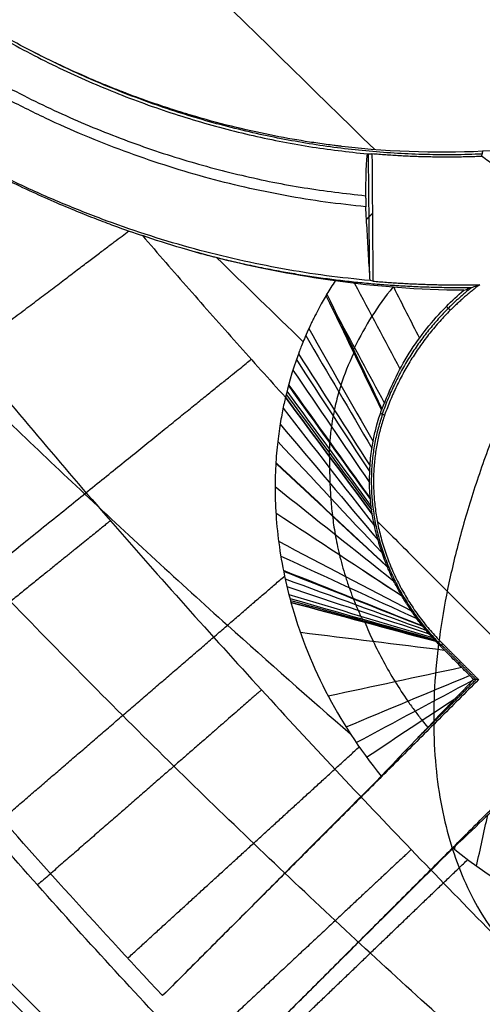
# Model space of a CAD drawing. Header units: millimetres. Extents: x -657 to 864, y -831 to 851.
# Tile 322 of 656: x -520.79 to -519.22, y 112.21 to 115.55. Entities that reach past the tile are written whole.
import ezdxf

# ---------------------------------------------------------------- set-up
doc = ezdxf.new("R2010")
doc.units = ezdxf.units.MM
doc.layers.add('Default', color=7, linetype='Continuous', true_color=0x000000)

msp = doc.modelspace()

# ---------------------------------------------------------------- linework, layer by layer
at = {"layer": 'Default'}
for points in [[(-473.689, 252.9367, -369.8785), (-564.1373, 162.4884, -369.8785), (-654.5856, 72.0401, -369.8785)], [(-474.323, 252.1079, -369.6653), (-564.0399, 162.3909, -369.6653), (-653.7569, 72.6739, -369.6653)], [(-363.37, 241.8283, -413.9261), (-503.4234, 101.7749, -413.9261), (-643.4767, -38.2784, -413.9261)], [(-363.801, 241.2679, -413.6894), (-503.3586, 101.7103, -413.6894), (-642.9162, -37.8474, -413.6894)], [(-236.2074, 159.5297, -441.8414), (-398.6931, -2.956, -441.8414), (-561.1788, -165.4416, -441.8414)], [(-236.6391, 159.098, -441.5875), (-398.6931, -2.956, -441.5875), (-560.747, -165.0099, -441.5875)], [(-512.0372, 99.82, -340.4027), (-518.6424, 106.4251, -340.4027), (-525.2475, 113.0302, -340.4027)], [(-525.2475, 113.0302, -340.6566), (-518.6424, 106.4251, -340.6566), (-512.0372, 99.82, -340.6566)], [(-512.0372, 99.82, -340.5297), (-518.6424, 106.4251, -340.5297), (-525.2475, 113.0302, -340.5297)]]:
    msp.add_open_spline(points, degree=2, dxfattribs=at)
for points, knots in [([(-593.1474, 191.4984, -340.3025), (-583.971, 182.322, -350.7035), (-555.936, 154.287, -379.3443), (-491.4402, 89.7912, -426.6492), (-434.2151, 32.5661, -441.8414), (-398.6931, -2.956, -441.8414)], [2.41548, 2.41548, 2.41548, 2.41548, 70.396144, 198.636056, 404.995527, 404.995527, 404.995527, 404.995527]), ([(-592.6359, 190.9868, -340.5563), (-583.5819, 181.9329, -350.7875), (-555.6847, 154.0357, -379.2423), (-491.3808, 89.7317, -426.406), (-434.1928, 32.5437, -441.5875), (-398.6931, -2.956, -441.5875)], [2.408267, 2.408267, 2.408267, 2.408267, 69.367076, 197.537893, 403.786179, 403.786179, 403.786179, 403.786179])]:
    msp.add_open_spline(points, degree=3, knots=knots, dxfattribs=at)
msp.add_rational_spline([(-514.6793, 123.5984, -340.4796), (-520.4918, 129.411, -340.4796), (-525.7759, 124.1269, -340.4796), (-531.06, 118.8427, -340.4796), (-525.2475, 113.0302, -340.4796)], [1, 0.707106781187, 1, 0.707106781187, 1], degree=2, knots=[1.570796, 1.570796, 1.570796, 3.141593, 3.141593, 4.712389, 4.712389, 4.712389], dxfattribs=at)
at = {"layer": 'Default', "color": 18, "true_color": 0x000000}
for points, degree in [([(-523.5566, 121.9075, -335.4293), (-520.2234, 118.5743, -333.1302), (-516.8902, 115.2411, -330.8311), (-513.557, 111.9079, -328.532)], 3), ([(-519.6704, 111.4897, -335.8484), (-519.851, 111.6703, -335.8484), (-520.2099, 112.0395, -335.8484), (-520.7296, 112.6048, -335.8484), (-521.2643, 113.2223, -335.8484), (-521.7658, 113.8403, -335.8484), (-522.2294, 114.45, -335.8484), (-522.6427, 115.0313, -335.8484), (-523.0038, 115.5744, -335.8484), (-523.3149, 116.075, -335.8484), (-523.5812, 116.5336, -335.8484), (-523.8082, 116.9521, -335.8484), (-524.0027, 117.3361, -335.8484), (-524.1715, 117.6941, -335.8484), (-524.3217, 118.0376, -335.8484), (-524.4586, 118.3779, -335.8484), (-524.5839, 118.7214, -335.8484), (-524.6963, 119.0679, -335.8484), (-524.7622, 119.3028, -335.8484), (-524.7924, 119.4211, -335.8484)], 3), ([(-520.3086, 112.2392, -336.6704), (-520.5399, 112.4856, -336.6704), (-520.9674, 112.9593, -336.6704), (-521.5111, 113.6055, -336.6704), (-521.9643, 114.1795, -336.6704), (-522.3525, 114.7008, -336.6704), (-522.7116, 115.2119, -336.6704), (-523.0579, 115.7371, -336.6704), (-523.3874, 116.2731, -336.6704), (-523.6975, 116.819, -336.6704), (-523.9868, 117.3769, -336.6704), (-524.2514, 117.9462, -336.6704), (-524.489, 118.5315, -336.6704), (-524.6294, 118.9473, -336.6704), (-524.6924, 119.1609, -336.6704)], 3), ([(-520.872, 116.3607, -334.5083), (-520.4445, 115.9426, -334.2134), (-520.0169, 115.5245, -333.9185), (-519.5894, 115.1064, -333.6236)], 3), ([(-519.2268, 115.0834, -336.6704), (-519.2249, 115.0921, -334.9554), (-519.223, 115.1008, -333.2405)], 2), ([(-519.6139, 115.0919, -336.9701), (-519.6089, 115.092, -336.8702), (-519.6039, 115.092, -336.7703), (-519.5989, 115.0921, -336.6704)], 3), ([(-519.6066, 114.6858, -336.8828), (-519.6087, 114.8889, -336.8949), (-519.6108, 115.0919, -336.907)], 2), ([(-519.5989, 115.0921, -336.6704), (-519.5973, 114.8764, -336.6704), (-519.5958, 114.6608, -336.6704)], 2), ([(-518.8605, 114.8183, -336.6704), (-519.0437, 114.9508, -336.6704), (-519.2268, 115.0834, -336.6704)], 2), ([(-519.6203, 114.9503, -337.1188), (-519.6202, 114.9315, -337.1188), (-519.62, 114.9127, -337.1188)], 2), ([(-519.6052, 114.6625, -336.8586), (-519.6069, 114.6905, -336.8877), (-519.6102, 114.7464, -336.9458), (-519.6151, 114.8298, -337.0325), (-519.6184, 114.8851, -337.0901), (-519.62, 114.9127, -337.1188)], 3), ([(-519.5974, 114.8901, -336.6704), (-519.6075, 114.88, -336.8724), (-519.6175, 114.87, -337.0744)], 2), ([(-520.3771, 114.815, -335.3038), (-520.3248, 114.7546, -335.2911), (-520.2193, 114.6336, -335.2656), (-520.0577, 114.4509, -335.2267), (-519.9478, 114.3285, -335.2005), (-519.8923, 114.2671, -335.1872)], 3), ([(-520.1252, 114.74, -334.7945), (-520.0276, 114.6452, -334.7265), (-519.9299, 114.5503, -334.6585), (-519.8322, 114.4555, -334.5906)], 3), ([(-519.7238, 114.6618, -334.1249), (-519.7335, 114.6467, -334.1557), (-519.7427, 114.6319, -334.1869), (-519.7516, 114.6172, -334.2183)], 3), ([(-519.2877, 114.6297, -333.0188), (-519.4409, 114.6306, -333.3271), (-519.5867, 114.6424, -333.6958), (-519.7238, 114.6618, -334.1249)], 3), ([(-519.5958, 114.6608, -336.6704), (-519.5989, 114.6614, -336.7332), (-519.6021, 114.662, -336.7959), (-519.6052, 114.6625, -336.8586)], 3), ([(-519.6577, 114.6531, -333.9247), (-519.6064, 114.5564, -333.765), (-519.5552, 114.4597, -333.6054), (-519.504, 114.3631, -333.4458)], 3), ([(-519.5253, 114.6398, -333.5612), (-519.4962, 114.5824, -333.4693), (-519.4671, 114.5249, -333.3774), (-519.438, 114.4675, -333.2855)], 3), ([(-519.3465, 114.575, -333.1123), (-519.3277, 114.5941, -333.0805), (-519.3081, 114.6124, -333.0493), (-519.2877, 114.6297, -333.0188)], 3), ([(-519.2877, 114.6297, -333.0188), (-519.2819, 114.6318, -333.4296), (-519.2702, 114.636, -334.248), (-519.252, 114.6423, -335.4653), (-519.2395, 114.6466, -336.2699), (-519.2331, 114.6487, -336.6704)], 3), ([(-519.7548, 114.6118, -334.2299), (-519.692, 114.4822, -334.0386), (-519.6293, 114.3527, -333.8473), (-519.5665, 114.2231, -333.656)], 3), ([(-519.5646, 114.2284, -333.6481), (-519.6269, 114.358, -333.8382), (-519.6893, 114.4876, -334.0282), (-519.7516, 114.6172, -334.2183)], 3), ([(-519.3334, 114.5619, -336.6704), (-519.3399, 114.5685, -334.8914), (-519.3465, 114.5751, -333.1123)], 2), ([(-519.3334, 114.5619, -336.6704), (-519.3399, 114.5685, -334.8914), (-519.3465, 114.575, -333.1123)], 2), ([(-519.7133, 114.5372, -334.1009), (-519.6613, 114.441, -333.9399), (-519.6093, 114.3447, -333.7788), (-519.5573, 114.2485, -333.6178)], 3), ([(-510.4138, 101.8133, -337.5672), (-516.7547, 108.1542, -337.5672), (-523.0956, 114.4951, -337.5672)], 2), ([(-510.3836, 101.8435, -336.6704), (-516.7245, 108.1844, -336.6704), (-523.0654, 114.5254, -336.6704)], 2), ([(-519.813, 114.4999, -334.4815), (-519.7404, 114.3723, -334.2587), (-519.6678, 114.2447, -334.0358), (-519.5952, 114.1171, -333.8129)], 3), ([(-523.1259, 114.4649, -338.4639), (-516.7849, 108.124, -338.4639), (-510.444, 101.7831, -338.4639)], 2), ([(-519.8235, 114.4762, -334.5388), (-519.7487, 114.349, -334.3076), (-519.6738, 114.2219, -334.0763), (-519.599, 114.0947, -333.8451)], 3), ([(-510.4773, 101.7498, -335.8484), (-516.8182, 108.0907, -335.8484), (-523.1591, 114.4317, -335.8484)], 2), ([(-519.8553, 114.3946, -334.7532), (-519.7724, 114.268, -334.488), (-519.6895, 114.1415, -334.2228), (-519.6066, 114.0149, -333.9576)], 3), ([(-519.848, 114.4147, -334.6972), (-519.7672, 114.2882, -334.4413), (-519.6863, 114.1617, -334.1853), (-519.6055, 114.0351, -333.9294)], 3), ([(-519.867, 114.3592, -334.8577), (-519.7804, 114.2322, -334.5745), (-519.6937, 114.1052, -334.2914), (-519.607, 113.9783, -334.0083)], 3), ([(-519.8823, 114.3066, -335.032), (-519.7895, 114.1778, -334.7171), (-519.6967, 114.0491, -334.4022), (-519.6039, 113.9203, -334.0873)], 3), ([(-519.8815, 114.3096, -335.0213), (-519.7891, 114.181, -334.7084), (-519.6967, 114.0524, -334.3955), (-519.6042, 113.9237, -334.0826)], 3), ([(-519.5977, 113.8713, -334.1531), (-519.6959, 114.0032, -334.4978), (-519.7941, 114.1352, -334.8425), (-519.8923, 114.2671, -335.1872)], 3), ([(-519.8923, 114.2671, -335.1872), (-519.7941, 114.1352, -334.8425), (-519.6959, 114.0032, -334.4978), (-519.5977, 113.8713, -334.1531)], 3), ([(-519.8899, 114.277, -335.1456), (-519.7932, 114.1461, -334.809), (-519.6964, 114.0151, -334.4724), (-519.5997, 113.8842, -334.1358)], 3), ([(-519.8873, 114.2874, -335.1041), (-519.792, 114.1574, -334.7755), (-519.6967, 114.0273, -334.4469), (-519.6014, 113.8972, -334.1183)], 3), ([(-519.9003, 114.2306, -335.3187), (-519.7969, 114.0973, -334.9475), (-519.6935, 113.9641, -334.5764), (-519.5901, 113.8309, -334.2052)], 3), ([(-519.5701, 114.2129, -333.6715), (-519.5695, 114.2146, -333.6688), (-519.5683, 114.2181, -333.6636), (-519.5665, 114.2232, -333.6558), (-519.5652, 114.2267, -333.6507), (-519.5646, 114.2284, -333.6481)], 3), ([(-519.5701, 114.2129, -333.6715), (-519.563, 114.2098, -335.1709), (-519.5559, 114.2067, -336.6704)], 2), ([(-519.9102, 114.1759, -335.4613), (-519.7996, 114.045, -335.061), (-519.6889, 113.914, -334.6606), (-519.5782, 113.783, -334.2603)], 3), ([(-519.9183, 114.1175, -335.5779), (-519.8005, 113.9916, -335.1532), (-519.6826, 113.8657, -334.7284), (-519.5647, 113.7398, -334.3037)], 3), ([(-519.9248, 114.0434, -335.695), (-519.7986, 113.9261, -335.2448), (-519.6725, 113.8088, -334.7946), (-519.5463, 113.6915, -334.3444)], 3), ([(-519.9247, 114.0457, -335.6919), (-519.7987, 113.9281, -335.2424), (-519.6728, 113.8104, -334.7929), (-519.5469, 113.6928, -334.3433)], 3), ([(-519.9272, 113.9644, -335.7954), (-519.7931, 113.8577, -335.3221), (-519.659, 113.7511, -334.8488), (-519.5248, 113.6444, -334.3755)], 3), ([(-523.6388, 113.952, -336.5566), (-517.2979, 107.611, -336.5566), (-510.957, 101.2701, -336.5566)], 2), ([(-510.9891, 101.238, -337.5103), (-517.33, 107.5789, -337.5103), (-523.671, 113.9198, -337.5103)], 2), ([(-523.7031, 113.8877, -338.4639), (-517.3622, 107.5468, -338.4639), (-511.0212, 101.2058, -338.4639)], 2), ([(-519.9246, 113.8752, -335.888), (-519.7824, 113.7817, -335.3917), (-519.6403, 113.6883, -334.8955), (-519.4982, 113.5948, -334.3992)], 3), ([(-519.9246, 113.8751, -335.8881), (-519.7824, 113.7816, -335.3918), (-519.6403, 113.6881, -334.8956), (-519.4981, 113.5947, -334.3993)], 3), ([(-519.581, 113.847, -336.6704), (-519.0203, 113.2864, -336.6704), (-518.4597, 112.7257, -336.6704)], 2), ([(-519.9155, 113.779, -335.9699), (-519.7654, 113.7003, -335.4507), (-519.6154, 113.6216, -334.9316), (-519.4653, 113.5429, -334.4124)], 3), ([(-519.9081, 113.7289, -336.0068), (-519.7543, 113.6582, -335.4757), (-519.6005, 113.5875, -334.9447), (-519.4467, 113.5168, -334.4136)], 3), ([(-519.8995, 113.681, -336.0389), (-519.7423, 113.6182, -335.4963), (-519.5852, 113.5554, -334.9536), (-519.4281, 113.4926, -334.411)], 3), ([(-519.8988, 113.6776, -336.041), (-519.7414, 113.6154, -335.4976), (-519.5841, 113.5532, -334.9542), (-519.4267, 113.491, -334.4107)], 3), ([(-519.8933, 113.6516, -336.0572), (-519.7343, 113.5938, -335.5073), (-519.5753, 113.536, -334.9575), (-519.4162, 113.4781, -334.4076)], 3), ([(-519.8873, 113.6253, -336.0727), (-519.7267, 113.572, -335.5163), (-519.566, 113.5187, -334.9598), (-519.4053, 113.4654, -334.4034)], 3), ([(-519.8807, 113.5988, -336.0876), (-519.7185, 113.55, -335.5243), (-519.5563, 113.5013, -334.9611), (-519.394, 113.4526, -334.3978)], 3), ([(-519.8772, 113.5854, -336.0948), (-519.7142, 113.539, -335.528), (-519.5512, 113.4927, -334.9613), (-519.3882, 113.4463, -334.3946)], 3), ([(-519.8754, 113.5787, -336.0983), (-519.712, 113.5335, -335.5299), (-519.5486, 113.4883, -334.9614), (-519.3852, 113.4431, -334.3929)], 3), ([(-519.3822, 113.4399, -334.391), (-519.546, 113.4839, -334.9613), (-519.7098, 113.528, -335.5315), (-519.8736, 113.572, -336.1018)], 3), ([(-519.8736, 113.572, -336.1018), (-519.71, 113.528, -335.5321), (-519.5463, 113.484, -334.9623), (-519.3827, 113.44, -334.3925)], 3), ([(-519.8417, 113.4706, -336.1498), (-519.6789, 113.4505, -335.5554), (-519.516, 113.4304, -334.961), (-519.3532, 113.4103, -334.3666)], 3), ([(-519.3669, 113.4241, -334.3784), (-519.3686, 113.4258, -334.3799), (-519.372, 113.4293, -334.3829), (-519.3772, 113.4346, -334.3871), (-519.3805, 113.4381, -334.3897), (-519.3822, 113.4399, -334.391)], 3), ([(-519.3592, 113.4318, -336.6704), (-519.363, 113.4279, -335.5244), (-519.3669, 113.4241, -334.3784)], 2), ([(-519.3632, 113.4278, -335.4822), (-519.3046, 113.3692, -335.4822), (-519.246, 113.3106, -335.4822)], 2), ([(-519.3592, 113.4318, -336.6704), (-519.2984, 113.371, -336.6704), (-519.2376, 113.3102, -336.6704)], 2), ([(-519.2544, 113.311, -334.294), (-519.2682, 113.3249, -334.3031), (-519.2951, 113.3519, -334.3213), (-519.3327, 113.3897, -334.3494), (-519.3558, 113.4129, -334.3686), (-519.3669, 113.4241, -334.3784)], 3), ([(-519.3063, 113.3631, -334.3298), (-519.3023, 113.3671, -335.5001), (-519.2984, 113.371, -336.6704)], 2), ([(-519.7476, 113.2552, -336.2241), (-519.5968, 113.2875, -335.59), (-519.4461, 113.3198, -334.956), (-519.2953, 113.3521, -334.3219)], 3), ([(-519.2376, 113.3102, -336.6704), (-519.7731, 112.7747, -336.6704), (-520.3086, 112.2392, -336.6704)], 2), ([(-519.6869, 113.1498, -336.2484), (-519.5471, 113.208, -335.5999), (-519.4074, 113.2662, -334.9513), (-519.2677, 113.3243, -334.3028)], 3), ([(-519.6522, 113.0967, -336.2578), (-519.5204, 113.1673, -335.6083), (-519.3886, 113.2379, -334.9587), (-519.2568, 113.3085, -334.3092)], 3), ([(-519.5676, 112.9832, -336.2712), (-519.4632, 113.0925, -335.6122), (-519.3588, 113.2017, -334.9531), (-519.2544, 113.311, -334.294)], 3), ([(-519.4426, 113.114, -335.4822), (-519.3443, 113.2123, -335.4822), (-519.246, 113.3106, -335.4822)], 2), ([(-519.2376, 113.3102, -336.6704), (-519.246, 113.3106, -335.4822), (-519.2544, 113.311, -334.294)], 2), ([(-519.6174, 113.0476, -336.2647), (-519.5165, 113.1143, -335.7349), (-519.4156, 113.1811, -335.205), (-519.3147, 113.2478, -334.6751)], 3), ([(-520.0735, 111.9921, -336.6704), (-519.535, 112.5306, -336.6704), (-518.9965, 113.0691, -336.6704)], 2), ([(-519.2443, 112.6786, -336.2502), (-519.2316, 112.7361, -336.0217), (-519.219, 112.7936, -335.7932), (-519.2063, 112.8511, -335.5646)], 3), ([(-519.7731, 112.7747, -336.6704), (-519.7734, 112.7751, -336.5726), (-519.7738, 112.7754, -336.4748)], 2), ([(-519.3234, 112.7391, -336.2633), (-519.1819, 112.6241, -336.2438), (-519.0319, 112.5397, -336.2023), (-518.8801, 112.4811, -336.1306)], 3), ([(-519.3194, 112.7358, -336.2628), (-519.3181, 112.7395, -336.2471), (-519.3168, 112.7431, -336.2314), (-519.3155, 112.7467, -336.2157)], 3), ([(-519.5342, 112.5299, -336.4722), (-519.5346, 112.5302, -336.5713), (-519.535, 112.5306, -336.6704)], 2)]:
    msp.add_open_spline(points, degree=degree, dxfattribs=at)
for points, weights, degree, knots in [([(-516.5994, 117.9713, -337.1188), (-516.7874, 119.9468, -337.1188), (-518.6618, 120.7459, -337.1188), (-520.5362, 121.5449, -337.1188), (-521.8651, 120.2161, -337.1188), (-523.194, 118.8872, -337.1188), (-522.3949, 117.0128, -337.1188), (-521.5958, 115.1383, -337.1188), (-519.6203, 114.9503, -337.1188)], [1, 0.838037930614, 1, 0.838037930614, 1, 0.838037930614, 1, 0.838037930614, 1], 2, [-19.61723, -19.61723, -19.61723, -14.712923, -14.712923, -9.808615, -9.808615, -4.904308, -4.904308, 0, 0, 0]), ([(-516.741, 117.9649, -336.9701), (-516.9162, 119.8497, -336.9701), (-518.7039, 120.6139, -336.9701), (-520.4916, 121.3782, -336.9701), (-521.7594, 120.1104, -336.9701), (-523.0273, 118.8425, -336.9701), (-522.263, 117.0548, -336.9701), (-521.4987, 115.2671, -336.9701), (-519.6139, 115.0919, -336.9701)], [1, 0.837736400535, 1, 0.837736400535, 1, 0.837736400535, 1, 0.837736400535, 1], 2, [0, 0, 0, 4.677936, 4.677936, 9.355873, 9.355873, 14.033809, 14.033809, 18.711746, 18.711746, 18.711746]), ([(-514.071, 117.5127, -334.7945), (-514.8687, 118.141, -332.8074), (-516.3964, 117.5759, -331.466), (-517.8107, 116.1616, -331.466), (-519.225, 114.7473, -331.466), (-519.7901, 113.2197, -332.8074), (-519.1617, 112.422, -334.7945)], [1.13789965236, 0.941206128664, 0.954928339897, 1.17906628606, 0.954928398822, 0.941206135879, 1.13789949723], 3, [0.606869, 0.606869, 0.606869, 0.606869, 9.912577, 9.912577, 9.912577, 19.218282, 19.218282, 19.218282, 19.218282]), ([(-519.2612, 114.6391, -334.8446), (-519.3027, 114.6061, -334.8446), (-519.3401, 114.5686, -334.8446), (-519.3401, 114.5686, -334.8446), (-519.3401, 114.5686, -334.8446)], [0.961280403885, 0.979156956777, 1, 0.999997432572, 0.999994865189], 2, [3.0298107, 3.0298107, 3.0298107, 3.1415927, 3.1415927, 3.1416064, 3.1416064, 3.1416064])]:
    msp.add_rational_spline(points, weights, degree=degree, knots=knots, dxfattribs=at)
for points, knots in [([(-524.0179, 119.2945, -335.5462), (-524.0087, 119.2703, -335.5441), (-523.9591, 119.1418, -335.533), (-523.8636, 118.9099, -335.5125), (-523.7243, 118.5998, -335.4843), (-523.5739, 118.2892, -335.4553), (-523.4102, 117.9726, -335.4251), (-523.2286, 117.6415, -335.3928), (-523.0226, 117.2868, -335.3573), (-522.7856, 116.9007, -335.3178), (-522.5115, 116.4778, -335.2735), (-522.1951, 116.0155, -335.2238), (-521.8328, 115.5141, -335.1686), (-521.4238, 114.978, -335.1079), (-520.9719, 114.4167, -335.0425), (-520.4858, 113.844, -334.9739), (-519.9818, 113.28, -334.9044), (-519.4694, 112.7338, -334.8352), (-519.1241, 112.3826, -334.7894), (-518.9502, 112.2098, -334.7666)], [0, 0, 0, 0, 0.108432, 0.577428, 1.046855, 1.518807, 2.001869, 2.511483, 3.064341, 3.674743, 4.35318, 5.106417, 5.938272, 6.846286, 7.818166, 8.83086, 9.85721, 10.847205, 11.828004, 11.828004, 11.828004, 11.828004]), ([(-524.6534, 119.0322, -336.6704), (-524.5882, 118.903, -336.6704), (-524.4404, 118.626, -336.6693), (-524.1976, 118.2141, -336.6638), (-523.928, 117.7952, -336.6541), (-523.6479, 117.3892, -336.6409), (-523.3577, 116.9939, -336.6244), (-523.0586, 116.608, -336.6047), (-522.7513, 116.2308, -336.582), (-522.4367, 115.8619, -336.5564), (-522.1137, 115.4991, -336.5278), (-521.7766, 115.1358, -336.4956), (-521.4141, 114.7595, -336.4587), (-521.0117, 114.3574, -336.4154), (-520.5667, 113.9305, -336.3645), (-520.1146, 113.5149, -336.3098), (-519.8117, 113.2475, -336.2711), (-519.6718, 113.1262, -336.2528)], [3.329329, 3.329329, 3.329329, 3.329329, 3.960576, 4.704382, 5.441563, 6.177771, 6.913975, 7.65011, 8.386977, 9.123641, 9.860148, 10.60827, 11.397457, 12.264098, 13.23376, 14.253221, 15.118064, 15.118064, 15.118064, 15.118064]), ([(-519.1698, 111.9902, -335.5338), (-519.3562, 112.1554, -335.5497), (-519.727, 112.4926, -335.5805), (-520.2791, 113.0206, -335.6242), (-520.8241, 113.57, -335.6649), (-521.3516, 114.132, -335.7019), (-521.8439, 114.6871, -335.7341), (-522.2914, 115.2215, -335.7611), (-522.6894, 115.7251, -335.7831), (-523.0386, 116.193, -335.8006), (-523.3425, 116.6244, -335.8144), (-523.6064, 117.0213, -335.8249), (-523.837, 117.3888, -335.833), (-524.0414, 117.7345, -335.839), (-524.2265, 118.0678, -335.8434), (-524.3976, 118.3978, -335.8465), (-524.5453, 118.7058, -335.8481), (-524.6337, 118.9058, -335.8484), (-524.671, 118.9938, -335.8484)], [0.130697, 0.130697, 0.130697, 0.130697, 1.20398, 2.287327, 3.410457, 4.518642, 5.582165, 6.5758, 7.486095, 8.310358, 9.052769, 9.720728, 10.325718, 10.883385, 11.411998, 11.928452, 12.442144, 12.840232, 12.840232, 12.840232, 12.840232]), ([(-522.9462, 118.3109, -335.98), (-522.947, 118.1456, -336.0707), (-522.9357, 117.9567, -336.1461), (-522.8669, 117.5366, -336.2662), (-522.8096, 117.308, -336.3107), (-522.708, 117.0381, -336.3431), (-522.6971, 117.0102, -336.3462), (-522.6736, 116.9524, -336.3522), (-522.6615, 116.9235, -336.355), (-522.6236, 116.8368, -336.3626), (-522.5967, 116.779, -336.3667), (-522.5106, 116.6064, -336.3763), (-522.4461, 116.4921, -336.3789), (-522.2308, 116.1546, -336.3755), (-522.0709, 115.9561, -336.3583), (-521.8611, 115.7386, -336.318), (-521.8179, 115.6958, -336.3088), (-521.7327, 115.6154, -336.2888), (-521.6903, 115.5772, -336.2779), (-521.5636, 115.4679, -336.2424), (-521.4803, 115.4024, -336.215), (-521.237, 115.2253, -336.1219), (-521.0842, 115.1334, -336.0451), (-520.9297, 115.0512, -335.9422), (-520.9143, 115.0432, -335.9315), (-520.8824, 115.0268, -335.9089), (-520.8667, 115.0189, -335.8973), (-520.8203, 114.9959, -335.8621), (-520.7903, 114.9816, -335.8377), (-520.7036, 114.9414, -335.7623), (-520.6498, 114.9183, -335.7088), (-520.5882, 114.8931, -335.6378), (-520.5776, 114.8889, -335.6251), (-520.5555, 114.8801, -335.5978), (-520.5232, 114.8675, -335.5564), (-520.4935, 114.8563, -335.5137), (-520.4375, 114.8357, -335.4267), (-520.4049, 114.8244, -335.3664), (-520.3771, 114.815, -335.3038)], [-6.843962, -6.843962, -6.843962, -6.843962, -5.988467, -5.988467, -5.132971, -5.132971, -5.026034, -5.026034, -4.919098, -4.919098, -4.705224, -4.705224, -4.277476, -4.277476, -3.421981, -3.421981, -3.208107, -3.208107, -2.994233, -2.994233, -2.566486, -2.566486, -1.71099, -1.71099, -1.604054, -1.604054, -1.497117, -1.497117, -1.283243, -1.283243, -0.855495, -0.855495, -0.748558, -0.748558, -0.641621, -0.427748, -0.427748, 0, 0, 0, 0]), ([(-519.1945, 115.1024, -333.1993), (-519.3537, 115.093, -333.3599), (-519.5232, 115.0965, -333.5442), (-519.7036, 115.1177, -333.7553), (-519.7052, 115.1179, -333.7571), (-519.7096, 115.1184, -333.7623), (-519.7162, 115.1192, -333.77), (-519.7317, 115.1211, -333.7883), (-519.7634, 115.1252, -333.8257), (-519.7914, 115.1293, -333.8591), (-519.8486, 115.1382, -333.9279), (-519.8884, 115.1451, -333.9763), (-520.0126, 115.1695, -334.129), (-520.1016, 115.1906, -334.2409), (-520.1971, 115.2185, -334.3638), (-520.1968, 115.2184, -334.3634), (-520.1972, 115.2186, -334.364), (-520.1979, 115.2187, -334.3648), (-520.1995, 115.2192, -334.3669), (-520.203, 115.2203, -334.3715), (-520.2111, 115.2226, -334.3819), (-520.2199, 115.2253, -334.3932), (-520.2397, 115.2313, -334.4189), (-520.2561, 115.2363, -334.4402), (-520.3149, 115.2552, -334.5167), (-520.3667, 115.2726, -334.5843), (-520.4325, 115.2976, -334.6713), (-520.4334, 115.298, -334.6724), (-520.4362, 115.299, -334.6762), (-520.4405, 115.3007, -334.6818), (-520.4503, 115.3045, -334.6948), (-520.4696, 115.312, -334.7203), (-520.5066, 115.3268, -334.7694), (-520.5357, 115.339, -334.8081), (-520.5905, 115.3625, -334.8809), (-520.6224, 115.377, -334.9235), (-520.6516, 115.3907, -334.9623), (-520.6548, 115.3922, -334.9666), (-520.6598, 115.3945, -334.9732), (-520.6671, 115.398, -334.983), (-520.6842, 115.4062, -335.0056), (-520.7177, 115.4225, -335.0501), (-520.7454, 115.4366, -335.0867), (-520.7995, 115.4646, -335.158), (-520.8338, 115.4832, -335.203), (-520.9316, 115.5385, -335.33), (-520.9899, 115.5744, -335.4044), (-521.0418, 115.6082, -335.4683)], [-4.052523, -4.052523, -4.052523, -4.052523, -3.039392, -3.039392, -3.023562, -3.023562, -3.007732, -2.976072, -2.912751, -2.78611, -2.78611, -2.532827, -2.532827, -2.026261, -2.026261, -2.022304, -2.022304, -2.018346, -2.010431, -1.994601, -1.962941, -1.89962, -1.89962, -1.772979, -1.772979, -1.519696, -1.519696, -1.511781, -1.511781, -1.503866, -1.488036, -1.456375, -1.393055, -1.266413, -1.266413, -1.013131, -1.013131, -0.997301, -0.997301, -0.98147, -0.94981, -0.886489, -0.759848, -0.759848, -0.506565, -0.506565, 0, 0, 0, 0]), ([(-519.6139, 115.0919, -336.9701), (-519.6149, 115.0919, -336.9903), (-519.6158, 115.0883, -337.0093), (-519.6175, 115.074, -337.0448), (-519.6183, 115.0634, -337.0619), (-519.62, 115.0248, -337.1021), (-519.6206, 114.988, -337.1188), (-519.6203, 114.9503, -337.1188)], [-0.3181315, -0.3181315, -0.3181315, -0.3181315, -0.2385986, -0.2385986, -0.1590658, -0.1590658, 0, 0, 0, 0]), ([(-519.7238, 114.6618, -334.1249), (-519.8535, 114.6791, -334.3223), (-519.9745, 114.7029, -334.5219), (-520.1968, 114.7573, -334.9228), (-520.2939, 114.7867, -335.1167), (-520.3771, 114.815, -335.3038)], [0, 0, 0, 0, 0.91573, 0.91573, 1.831459, 1.831459, 1.831459, 1.831459]), ([(-519.5281, 114.64, -333.5681), (-519.5538, 114.6087, -333.6239), (-519.6021, 114.5429, -333.7403), (-519.6396, 114.4718, -333.8673), (-519.6586, 114.4359, -333.9314), (-519.6597, 114.4338, -333.9352), (-519.6608, 114.4317, -333.939), (-519.6619, 114.4296, -333.9428)], [0.8768649, 0.8768649, 0.8768649, 0.8768649, 0.9389771, 1.0023817, 1.0023817, 1.0023817, 1.0061275, 1.0061275, 1.0061275, 1.0061275]), ([(-519.7516, 114.6172, -334.2183), (-519.7596, 114.6038, -334.2469), (-519.7685, 114.5882, -334.2805), (-519.7826, 114.5619, -334.3385), (-519.7874, 114.5527, -334.3592), (-519.7947, 114.5382, -334.3921), (-519.7984, 114.5308, -334.4091), (-519.8021, 114.5231, -334.4268), (-519.8046, 114.518, -334.4388), (-519.8056, 114.5158, -334.4439), (-519.8184, 114.4885, -334.5079), (-519.8268, 114.4688, -334.5567), (-519.8364, 114.4451, -334.6169), (-519.8391, 114.4382, -334.6348), (-519.8426, 114.4292, -334.6584), (-519.8441, 114.4251, -334.6693), (-519.8457, 114.4209, -334.6806), (-519.8463, 114.4192, -334.6852), (-519.8468, 114.4181, -334.6881), (-519.8467, 114.4181, -334.6881), (-519.8725, 114.3486, -334.8762), (-519.8844, 114.3005, -335.0433), (-519.8923, 114.2671, -335.1872)], [0, 0, 0, 0, 0.176786, 0.176786, 0.265179, 0.265179, 0.309375, 0.331474, 0.331474, 0.353572, 0.353572, 0.530358, 0.530358, 0.618751, 0.618751, 0.662947, 0.685046, 0.696095, 0.696095, 0.707144, 0.707144, 1.414288, 1.414288, 1.414288, 1.414288]), ([(-519.5646, 114.2284, -333.6481), (-519.5379, 114.2934, -333.5507), (-519.5098, 114.3583, -333.4538), (-519.4362, 114.4742, -333.2758), (-519.3936, 114.5272, -333.1921), (-519.3465, 114.575, -333.1123)], [0, 0, 0, 0, 0.4692378, 0.4692378, 0.9384756, 0.9384756, 0.9384756, 0.9384756]), ([(-519.6581, 114.4229, -333.9332), (-519.659, 114.4211, -333.9365), (-519.6778, 114.3817, -334.0083), (-519.6958, 114.3351, -334.0948), (-519.7154, 114.2716, -334.2175), (-519.7241, 114.2369, -334.2865), (-519.7318, 114.1984, -334.3662), (-519.7379, 114.1612, -334.4454), (-519.7411, 114.1313, -334.513), (-519.7429, 114.1063, -334.5718), (-519.7435, 114.0941, -334.6011), (-519.7439, 114.0793, -334.6377), (-519.744, 114.0717, -334.6567), (-519.744, 114.0679, -334.6667)], [0.0000003, 0.0000003, 0.0000003, 0.0000003, 0.0128421, 0.28207, 0.3418948, 0.5064211, 0.5641399, 0.6709474, 0.8354737, 0.8462099, 0.9177368, 0.9588684, 1, 1, 1, 1]), ([(-519.8923, 114.2671, -335.1872), (-519.8953, 114.2543, -335.2426), (-519.8987, 114.2388, -335.2959), (-519.9057, 114.2032, -335.3983), (-519.9093, 114.183, -335.4474), (-519.9159, 114.1385, -335.5411), (-519.919, 114.1141, -335.5858), (-519.9239, 114.0613, -335.6709), (-519.9258, 114.0328, -335.7114), (-519.9275, 113.9721, -335.7879), (-519.9275, 113.94, -335.8239), (-519.9248, 113.8727, -335.8915), (-519.9222, 113.8376, -335.923), (-519.9141, 113.7651, -335.9815), (-519.9085, 113.7277, -336.0086), (-519.8937, 113.6511, -336.0584), (-519.8846, 113.6118, -336.0811), (-519.8736, 113.572, -336.1018)], [-1.632822, -1.632822, -1.632822, -1.632822, -1.428719, -1.428719, -1.224616, -1.224616, -1.020514, -1.020514, -0.816417, -0.816417, -0.612308, -0.612308, -0.408205, -0.408205, -0.204103, -0.204103, 0, 0, 0, 0]), ([(-519.5977, 113.8713, -334.1531), (-519.6039, 113.9102, -334.1007), (-519.6112, 113.9654, -334.0272), (-519.604, 114.0552, -333.9012), (-519.6028, 114.0663, -333.8855), (-519.6003, 114.0862, -333.8573), (-519.5989, 114.0957, -333.8437), (-519.5944, 114.1229, -333.8046), (-519.5909, 114.1392, -333.7808), (-519.5805, 114.182, -333.718), (-519.5737, 114.2023, -333.6875), (-519.5701, 114.2129, -333.6715)], [-0.8105713, -0.8105713, -0.8105713, -0.8105713, -0.4052857, -0.4052857, -0.3546249, -0.3546249, -0.3039642, -0.3039642, -0.2026428, -0.2026428, 0, 0, 0, 0]), ([(-519.7428, 114.0663, -334.6626), (-519.7428, 114.0663, -334.6626), (-519.7429, 114.0542, -334.6937), (-519.7428, 114.0262, -334.7589), (-519.7419, 113.9792, -334.8487), (-519.7391, 113.9253, -334.9335), (-519.7355, 113.8867, -334.9843), (-519.7306, 113.8456, -335.0331), (-519.7243, 113.8027, -335.0793), (-519.7152, 113.7575, -335.1189), (-519.7038, 113.7099, -335.1556), (-519.6936, 113.6731, -335.1806), (-519.677, 113.6233, -335.2071), (-519.6675, 113.5978, -335.2184), (-519.66, 113.5785, -335.226), (-519.6544, 113.5647, -335.231), (-519.6461, 113.5452, -335.2371), (-519.6388, 113.529, -335.2415), (-519.6334, 113.5174, -335.2441), (-519.6304, 113.511, -335.2455), (-519.6285, 113.5074, -335.246), (-519.6279, 113.506, -335.2464)], [0, 0, 0, 0, 0, 0.102088, 0.221021, 0.326566, 0.438805, 0.442043, 0.551044, 0.663064, 0.663283, 0.775522, 0.831642, 0.884086, 0.887761, 0.915821, 0.943881, 0.97194, 0.98597, 0.992985, 1, 1, 1, 1]), ([(-519.3822, 113.4399, -334.391), (-519.3824, 113.4401, -334.3911), (-519.3825, 113.4402, -334.3912), (-519.3827, 113.4404, -334.3914), (-519.3828, 113.4405, -334.3914), (-519.3828, 113.4405, -334.3914), (-519.3828, 113.4405, -334.3914), (-519.3829, 113.4406, -334.3915), (-519.3828, 113.4405, -334.3915), (-519.3828, 113.4405, -334.3914), (-519.3828, 113.4405, -334.3914), (-519.3826, 113.4403, -334.3913), (-519.3825, 113.4402, -334.3913), (-519.3823, 113.44, -334.3911), (-519.3822, 113.4399, -334.391), (-519.382, 113.4397, -334.3909), (-519.382, 113.4396, -334.3909), (-519.3819, 113.4395, -334.3908), (-519.3819, 113.4395, -334.3908), (-519.3819, 113.4395, -334.3908), (-519.3819, 113.4395, -334.3908), (-519.3819, 113.4395, -334.3908), (-519.3819, 113.4395, -334.3908), (-519.382, 113.4396, -334.3908), (-519.3821, 113.4397, -334.3909), (-519.3825, 113.44, -334.3911), (-519.3827, 113.4402, -334.3913), (-519.383, 113.4405, -334.3915), (-519.383, 113.4406, -334.3915), (-519.3831, 113.4406, -334.3916), (-519.3831, 113.4406, -334.3916), (-519.3831, 113.4406, -334.3916), (-519.3831, 113.4406, -334.3916), (-519.3829, 113.4404, -334.3915), (-519.3828, 113.4403, -334.3914), (-519.3825, 113.44, -334.3913), (-519.3823, 113.4398, -334.3912), (-519.3821, 113.4396, -334.3911), (-519.382, 113.4396, -334.391), (-519.382, 113.4395, -334.391), (-519.3819, 113.4395, -334.391), (-519.382, 113.4396, -334.391), (-519.382, 113.4396, -334.3911), (-519.3821, 113.4397, -334.3911), (-519.3821, 113.4397, -334.3911), (-519.3823, 113.4399, -334.3913), (-519.3824, 113.4401, -334.3913), (-519.3827, 113.4403, -334.3915), (-519.3828, 113.4404, -334.3915), (-519.3829, 113.4406, -334.3916), (-519.3829, 113.4406, -334.3916), (-519.3829, 113.4406, -334.3915), (-519.3829, 113.4406, -334.3915), (-519.3828, 113.4405, -334.3914), (-519.3827, 113.4404, -334.3914), (-519.3826, 113.4403, -334.3913), (-519.3825, 113.4402, -334.3912), (-519.3825, 113.4402, -334.3912), (-519.3825, 113.4402, -334.3912), (-519.3825, 113.4402, -334.3912), (-519.3825, 113.4402, -334.3912), (-519.3825, 113.4402, -334.3912), (-519.3825, 113.4402, -334.3912), (-519.3825, 113.4402, -334.3912), (-519.3825, 113.4402, -334.3912), (-519.3825, 113.4402, -334.3912), (-519.3825, 113.4402, -334.3912), (-519.3825, 113.4402, -334.3912), (-519.3825, 113.4402, -334.3912), (-519.3826, 113.4403, -334.3913), (-519.3827, 113.4405, -334.3914), (-519.3831, 113.4408, -334.3916), (-519.3833, 113.441, -334.3917), (-519.3839, 113.4417, -334.3921), (-519.3843, 113.4421, -334.3924), (-519.3855, 113.4434, -334.3931), (-519.3863, 113.4442, -334.3935), (-519.3873, 113.4453, -334.3941), (-519.3876, 113.4457, -334.3942), (-519.3884, 113.4465, -334.3947), (-519.3888, 113.447, -334.3949), (-519.3901, 113.4484, -334.3957), (-519.391, 113.4494, -334.3962), (-519.3934, 113.452, -334.3975), (-519.3949, 113.4537, -334.3983), (-519.3982, 113.4573, -334.4), (-519.3999, 113.4592, -334.4008), (-519.4056, 113.4657, -334.4035), (-519.4091, 113.4697, -334.405), (-519.4149, 113.4765, -334.4072), (-519.4168, 113.4788, -334.4078), (-519.4208, 113.4837, -334.4091), (-519.4231, 113.4864, -334.4098), (-519.4292, 113.494, -334.4114), (-519.433, 113.4988, -334.4121), (-519.4406, 113.5086, -334.4132), (-519.4443, 113.5135, -334.4135), (-519.4516, 113.5233, -334.4137), (-519.4551, 113.5283, -334.4136), (-519.4621, 113.5382, -334.4129), (-519.4655, 113.5431, -334.4124), (-519.4706, 113.5506, -334.4113), (-519.4723, 113.5531, -334.4108), (-519.475, 113.5573, -334.4101), (-519.476, 113.5589, -334.4097), (-519.4781, 113.562, -334.4091), (-519.4791, 113.5636, -334.4087), (-519.4819, 113.5679, -334.4077), (-519.4836, 113.5707, -334.4069), (-519.4888, 113.5791, -334.4046), (-519.4922, 113.5846, -334.4029), (-519.4987, 113.5956, -334.399), (-519.5018, 113.6011, -334.3968), (-519.5084, 113.6128, -334.3919), (-519.5118, 113.619, -334.389), (-519.5182, 113.6313, -334.3828), (-519.5213, 113.6373, -334.3796), (-519.5275, 113.6497, -334.3725), (-519.5306, 113.6561, -334.3686), (-519.5364, 113.6687, -334.3606), (-519.5392, 113.6749, -334.3564), (-519.544, 113.6861, -334.3484), (-519.5461, 113.691, -334.3448), (-519.551, 113.7029, -334.3356), (-519.5538, 113.7098, -334.33), (-519.558, 113.7211, -334.3204), (-519.5597, 113.7256, -334.3166), (-519.5628, 113.7344, -334.3087), (-519.5644, 113.7388, -334.3046), (-519.5673, 113.7475, -334.2964), (-519.5688, 113.7519, -334.2922), (-519.5716, 113.7606, -334.2836), (-519.5729, 113.765, -334.2792), (-519.5755, 113.7736, -334.2703), (-519.5768, 113.778, -334.2658), (-519.5792, 113.7866, -334.2565), (-519.5804, 113.7909, -334.2518), (-519.5838, 113.8038, -334.2374), (-519.5859, 113.8124, -334.2275), (-519.5889, 113.825, -334.2123), (-519.5898, 113.8293, -334.2072), (-519.5916, 113.8377, -334.1967), (-519.5924, 113.8419, -334.1915), (-519.5949, 113.8547, -334.1753), (-519.5964, 113.863, -334.1643), (-519.5977, 113.8713, -334.1531)], [-0.7985437, -0.7985437, -0.7985437, -0.7985437, -0.7972552, -0.7972552, -0.7968566, -0.7968566, -0.7966917, -0.7966917, -0.7965787, -0.7965787, -0.7960972, -0.7960972, -0.7943861, -0.7943861, -0.7924298, -0.7924298, -0.7911691, -0.7911691, -0.7910522, -0.7910522, -0.7910115, -0.7910115, -0.7908692, -0.7908692, -0.7896732, -0.7896732, -0.7866837, -0.7866837, -0.7860265, -0.7860265, -0.7859579, -0.7859579, -0.7858654, -0.7858654, -0.7847348, -0.7847348, -0.7833525, -0.7833525, -0.7829692, -0.7829692, -0.7828798, -0.7828798, -0.7827554, -0.7827554, -0.7824984, -0.7824984, -0.7818077, -0.7818077, -0.7813001, -0.7813001, -0.7812478, -0.7812478, -0.7811705, -0.7811705, -0.7809481, -0.7809481, -0.7807941, -0.7807941, -0.7807852, -0.7807852, -0.7807736, -0.7807736, -0.7807724, -0.7807724, -0.7807699, -0.7807699, -0.780765, -0.780765, -0.7806859, -0.7806859, -0.7800254, -0.7800254, -0.7787048, -0.7787048, -0.7760244, -0.7760244, -0.7713471, -0.7713471, -0.7695494, -0.7695494, -0.766709, -0.766709, -0.7612843, -0.7612843, -0.7517823, -0.7517823, -0.7409205, -0.7409205, -0.71632, -0.71632, -0.7046405, -0.7046405, -0.6905526, -0.6905526, -0.6658402, -0.6658402, -0.641524, -0.641524, -0.6174622, -0.6174622, -0.5935934, -0.5935934, -0.5813863, -0.5813863, -0.5737194, -0.5737194, -0.5662632, -0.5662632, -0.552871, -0.552871, -0.5262452, -0.5262452, -0.4998931, -0.4998931, -0.4695289, -0.4695289, -0.4395711, -0.4395711, -0.4075381, -0.4075381, -0.3756805, -0.3756805, -0.3497963, -0.3497963, -0.3126523, -0.3126523, -0.2883908, -0.2883908, -0.2638427, -0.2638427, -0.2389814, -0.2389814, -0.2137944, -0.2137944, -0.1882735, -0.1882735, -0.1624145, -0.1624145, -0.109655, -0.109655, -0.0827666, -0.0827666, -0.0555333, -0.0555333, 0, 0, 0, 0]), ([(-519.8736, 113.572, -336.1018), (-519.8463, 113.4734, -336.1531), (-519.8072, 113.3711, -336.1919), (-519.7048, 113.1715, -336.2474), (-519.6422, 113.075, -336.2641), (-519.5676, 112.9832, -336.2712)], [0, 0, 0, 0, 0.4706451, 0.4706451, 0.9412902, 0.9412902, 0.9412902, 0.9412902]), ([(-519.6234, 113.5048, -335.2308), (-519.6145, 113.4833, -335.2371), (-519.5847, 113.4163, -335.2545), (-519.5361, 113.3258, -335.2692), (-519.4849, 113.2476, -335.2747), (-519.4535, 113.204, -335.2758), (-519.431, 113.1745, -335.2757), (-519.4163, 113.1562, -335.2752), (-519.4098, 113.1483, -335.2748)], [0, 0, 0, 0, 0.1368281, 0.424552, 0.568414, 0.642554, 0.712276, 0.7662834, 0.7662834, 0.7662834, 0.7662834]), ([(-519.0209, 113.0279, -334.4021), (-519.0292, 113.02, -334.4641), (-519.0445, 113.0055, -334.5706), (-519.0672, 112.9839, -334.7186), (-519.0799, 112.9718, -334.7986), (-519.0865, 112.9655, -334.84), (-519.0899, 112.9623, -334.8611), (-519.0913, 112.9609, -334.8702), (-519.0923, 112.96, -334.8763), (-519.093, 112.9593, -334.8806), (-519.1027, 112.9501, -334.9404), (-519.1194, 112.9341, -335.0426), (-519.1435, 112.9111, -335.1884), (-519.1567, 112.8985, -335.268), (-519.1636, 112.8919, -335.3095), (-519.1672, 112.8885, -335.3306), (-519.1689, 112.8868, -335.3413), (-519.1697, 112.8861, -335.3459), (-519.1702, 112.8856, -335.3489), (-519.1707, 112.8851, -335.3519), (-519.1776, 112.8785, -335.3933), (-519.2285, 112.8298, -335.6971), (-519.3234, 112.7391, -336.2633)], [0, 0, 0, 0, 0.320726, 0.481089, 0.56127, 0.601361, 0.621407, 0.631429, 0.631429, 0.641452, 0.641452, 0.962178, 1.122541, 1.202722, 1.242813, 1.262858, 1.272881, 1.277893, 1.277893, 1.282904, 1.282904, 2.565808, 2.565808, 2.565808, 2.565808]), ([(-520.3086, 112.2392, -336.6704), (-520.1743, 112.3735, -336.6704), (-520.0433, 112.5047, -336.6361), (-519.789, 112.76, -336.4992), (-519.6728, 112.877, -336.4004), (-519.5676, 112.9832, -336.2712)], [0, 0, 0, 0, 0.836814, 0.836814, 1.673628, 1.673628, 1.673628, 1.673628]), ([(-519.3234, 112.7391, -336.2633), (-519.43, 112.6335, -336.3948), (-519.5479, 112.5164, -336.4956), (-519.8054, 112.2599, -336.6355), (-519.9377, 112.1279, -336.6704), (-520.0735, 111.9921, -336.6704)], [0, 0, 0, 0, 0.8451, 0.8451, 1.690199, 1.690199, 1.690199, 1.690199])]:
    msp.add_open_spline(points, degree=3, knots=knots, dxfattribs=at)
for points, weights, degree in [([(-519.62, 114.9127, -337.1188), (-520.8076, 115.0256, -337.1188), (-521.6864, 115.9044, -337.1188)], [1, 0.932729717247, 1], 2), ([(-519.6052, 114.6625, -336.8586), (-520.898, 114.7797, -336.8586), (-521.8545, 115.7363, -336.8586)], [1, 0.931921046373, 1], 2), ([(-519.225, 115.0914, -335.0847), (-520.0121, 115.0578, -335.0847), (-520.7437, 115.4358, -335.0847)], [0.855278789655, 0.844807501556, 0.897885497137], 2), ([(-519.2268, 115.0834, -336.6704), (-519.412, 115.0757, -336.6704), (-519.5989, 115.0921, -336.6704)], [1, 0.997914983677, 1], 2), ([(-521.7093, 113.8581, -336.6704), (-521.0988, 114.32, -336.6704), (-520.6135, 114.6871, -336.1762), (-520.4234, 114.8309, -335.3978)], [1.07290389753, 0.956659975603, 0.979427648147, 1.14120691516], 3), ([(-520.202, 114.7607, -334.9387), (-519.7332, 114.6333, -334.9387), (-519.2598, 114.6396, -334.9387)], [0.864272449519, 0.850649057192, 0.854340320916], 2), ([(-519.5958, 114.6608, -336.6704), (-519.4138, 114.6448, -336.6704), (-519.2331, 114.6487, -336.6704)], [1, 0.998504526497, 1], 2), ([(-519.2331, 114.6487, -336.6704), (-519.2864, 114.6088, -336.6704), (-519.3334, 114.5619, -336.6704)], [1, 0.997892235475, 1], 2), ([(-519.3399, 114.5685, -334.8914), (-519.4919, 114.4165, -334.8914), (-519.5643, 114.2104, -334.8914)], [0.999994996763, 0.920426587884, 0.884091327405], 2), ([(-519.3334, 114.5619, -336.6704), (-519.4841, 114.4112, -336.6704), (-519.5559, 114.2067, -336.6704)], [1, 0.978906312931, 1], 2), ([(-521.2985, 113.3547, -336.6704), (-520.6457, 113.8813, -336.6704), (-520.1486, 114.2824, -336.091), (-520.008, 114.3958, -335.2149)], [1.08909576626, 0.949301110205, 0.974013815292, 1.16323388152], 3), ([(-519.563, 114.2098, -335.1709), (-519.7149, 113.7774, -335.1709), (-519.3642, 113.4267, -335.1709)], [0.884091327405, 0.786679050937, 1], 2), ([(-519.5559, 114.2067, -336.6704), (-519.7062, 113.7788, -336.6704), (-519.3592, 113.4318, -336.6704)], [1, 0.836660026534, 1], 2), ([(-520.4855, 113.8486, -334.9741), (-520.5696, 113.7807, -335.5003), (-520.8679, 113.5398, -335.8484), (-521.2596, 113.2234, -335.8484)], [1.16323735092, 0.973887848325, 0.949267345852, 1.0893758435], 3), ([(-520.8529, 112.8368, -336.6704), (-520.4882, 113.1507, -336.6704), (-520.1473, 113.4441, -336.458), (-519.8953, 113.661, -336.0515)], [1.10805735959, 1.01367996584, 0.981124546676, 1.01039110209], 3), ([(-519.9734, 113.2753, -334.9035), (-520.035, 113.2216, -335.4685), (-520.3332, 112.962, -335.8484), (-520.7327, 112.6142, -335.8484)], [1.16323727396, 0.96437522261, 0.947209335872, 1.11173961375], 3), ([(-520.427, 112.3662, -336.6704), (-520.1449, 112.6235, -336.6704), (-519.8717, 112.8728, -336.5338), (-519.6422, 113.0822, -336.26)], [1.12761977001, 1.04379973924, 1.00126914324, 1.000027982], 3), ([(-519.4657, 112.7341, -334.8349), (-519.5042, 112.6982, -335.4369), (-519.8014, 112.4206, -335.8484), (-520.2071, 112.0417, -335.8484)], [1.16323719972, 0.955040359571, 0.945998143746, 1.13611055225], 3), ([(-520.044, 111.9616, -336.6704), (-519.7678, 112.2267, -336.6704), (-519.4994, 112.4843, -336.533), (-519.2741, 112.7004, -336.2556)], [1.14649564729, 1.05543292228, 1.00682412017, 1.00066924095], 3), ([(-519.7246, 111.6367, -336.6704), (-519.2311, 112.1302, -336.6704), (-518.8801, 112.4811, -336.1306)], [1, 0.924939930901, 1], 2)]:
    msp.add_rational_spline(points, weights, degree=degree, dxfattribs=at)

doc.saveas('drawing.dxf')
